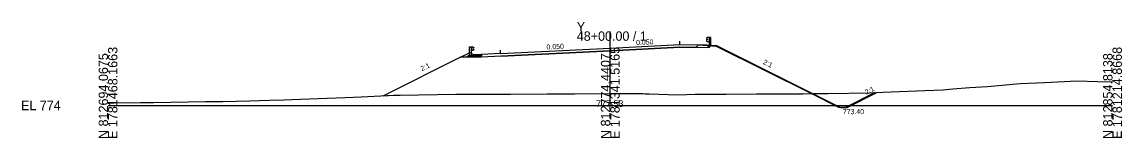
# Model space of a CAD drawing. Extents: x -12583 to 5303, y -44 to 25667.
# Drawn here: x 2974.3 to 3302.8, y 8490.3 to 8524.9 of the extents above; entities that cross this region are included whole.
import ezdxf

# ---------------------------------------------------------------- set-up
doc = ezdxf.new("R2010")
doc.units = 0
for name, color, linetype in [('Exist Cross Section Cell', 7, 'Continuous'), ('Exist XS Center Line Elevation Label', 7, 'Continuous'), ('Exist XS Ground Line', 7, 'Continuous'), ('Prop XS Ditch Standard Text', 7, 'Continuous'), ('Prop XS Dump Level', 7, 'Continuous'), ('Prop XS Earthwork Shape', 7, 'Continuous'), ('Prop XS EOT Tick Mark', 7, 'Continuous'), ('Prop XS Finish Grade', 7, 'Continuous'), ('Prop XS Finish Grade CurbGutter', 7, 'Continuous'), ('Prop XS Finish Grade Earthwork', 7, 'Continuous'), ('Prop XS Finish Grade Paved Shoulder', 7, 'Continuous'), ('Prop XS Finish Grade Pavement', 7, 'Continuous'), ('Prop XS Guardrail', 7, 'Continuous'), ('Prop XS Pvmt Edge Slope', 7, 'Continuous'), ('Prop XS SE Text', 7, 'Continuous'), ('Prop XS Side Slope Text', 7, 'Continuous'), ('Prop XS Subgrade CurbGutter', 7, 'Continuous'), ('Prop XS Subgrade Earthwork', 7, 'Continuous')]:
    doc.layers.add(name, color=color, linetype=linetype)

msp = doc.modelspace()

# ---------------------------------------------------------------- linework, layer by layer
at = {"layer": 'Exist Cross Section Cell'}
for p, q in [((3150, 8500), (3150, 8522.1)), ((3000, 8500), (3150, 8500)), ((3150, 8500), (3300, 8500))]:
    msp.add_line(p, q, dxfattribs=at)
at = {"layer": 'Exist XS Ground Line'}
for p, q in [((3262.71, 8505.66), (3266, 8506.01)), ((3266, 8506.01), (3272.47, 8506.51)), ((3272.47, 8506.51), (3277.26, 8506.76)), ((3277.26, 8506.76), (3279.71, 8506.82)), ((3279.71, 8506.82), (3289.43, 8507.37)), ((3289.43, 8507.37), (3295.49, 8507.17)), ((3295.49, 8507.17), (3300, 8507.06)), ((3057.52, 8501.93), (3070.83, 8502.43)), ((3070.83, 8502.43), (3075.64, 8502.62)), ((3075.64, 8502.62), (3085.4, 8503.04)), ((3085.4, 8503.04), (3087.23, 8503.1)), ((3087.23, 8503.1), (3103.85, 8503.41)), ((3103.85, 8503.41), (3106.9, 8503.38)), ((3106.9, 8503.38), (3114.59, 8503.38)), ((3114.59, 8503.38), (3118.64, 8503.37)), ((3118.64, 8503.37), (3120.23, 8503.38)), ((3120.23, 8503.38), (3131.2, 8503.46)), ((3131.2, 8503.46), (3138.26, 8503.5)), ((3138.26, 8503.5), (3139.28, 8503.5)), ((3139.28, 8503.5), (3150, 8503.53)), ((3150, 8503.53), (3159.77, 8503.55)), ((3159.77, 8503.55), (3160.51, 8503.52)), ((3160.51, 8503.52), (3161.66, 8503.48)), ((3161.66, 8503.48), (3170.21, 8503.19)), ((3170.21, 8503.19), (3175.37, 8503.42)), ((3175.37, 8503.42), (3181.84, 8503.37)), ((3181.84, 8503.37), (3184.63, 8503.36)), ((3184.63, 8503.36), (3193.69, 8503.46)), ((3193.69, 8503.46), (3199.12, 8503.51)), ((3199.12, 8503.51), (3207.65, 8503.51)), ((3207.65, 8503.51), (3214.95, 8503.58)), ((3214.95, 8503.58), (3227.44, 8503.8)), ((3227.44, 8503.8), (3231.49, 8503.93)), ((3231.49, 8503.93), (3233.86, 8504.03)), ((3233.86, 8504.03), (3243.94, 8504.44)), ((3243.94, 8504.44), (3249.41, 8504.68)), ((3249.41, 8504.68), (3252.35, 8504.92)), ((3252.35, 8504.92), (3257.43, 8505.35)), ((3257.43, 8505.35), (3262.71, 8505.66)), ((3000, 8500.73), (3000.44, 8500.73)), ((3000.44, 8500.73), (3001.79, 8500.75)), ((3001.79, 8500.75), (3009.67, 8500.89)), ((3009.67, 8500.89), (3013.55, 8500.89)), ((3013.55, 8500.89), (3029.08, 8501.14)), ((3029.08, 8501.14), (3034.27, 8501.23)), ((3034.27, 8501.23), (3042.29, 8501.41)), ((3042.29, 8501.41), (3048.23, 8501.55)), ((3048.23, 8501.55), (3052.53, 8501.67)), ((3052.53, 8501.67), (3057.52, 8501.93))]:
    msp.add_line(p, q, dxfattribs=at)
at = {"layer": 'Prop XS Dump Level'}
for p, q in [((3117.25, 8515.5), (3150, 8517.14)), ((3150, 8517.14), (3170.75, 8518.17))]:
    msp.add_line(p, q, dxfattribs=at)
at = {"layer": 'Prop XS Earthwork Shape'}
for points in [[(3170.21, 8503.19), (3175.37, 8503.42), (3181.84, 8503.37), (3184.63, 8503.36), (3193.69, 8503.46), (3199.12, 8503.51), (3207.65, 8503.51), (3209.98, 8503.53), (3181.75, 8517.64), (3176.24, 8518.03), (3175.55, 8517.33), (3170.77, 8517.38), (3150.04, 8516.35), (3117.29, 8514.71), (3111.58, 8514.42), (3107.19, 8514.42), (3105.32, 8514.42), (3082.29, 8502.91), (3085.4, 8503.04), (3087.23, 8503.1), (3103.85, 8503.41), (3106.9, 8503.38), (3114.59, 8503.38), (3118.64, 8503.37), (3120.23, 8503.38), (3131.2, 8503.46), (3138.26, 8503.5), (3139.28, 8503.5), (3150, 8503.53), (3159.77, 8503.55), (3160.51, 8503.52), (3161.66, 8503.48)], [(3209.98, 8503.53), (3214.95, 8503.58), (3227.44, 8503.8), (3229.13, 8503.85), (3220.24, 8499.4), (3218.24, 8499.4)]]:
    msp.add_lwpolyline(points, close=True, dxfattribs=at)
at = {"layer": 'Prop XS EOT Tick Mark'}
for p, q in [((3170.75, 8518.17), (3170.75, 8519.17)), ((3117.25, 8515.5), (3117.25, 8516.5))]:
    msp.add_line(p, q, dxfattribs=at)
at = {"layer": 'Prop XS Finish Grade'}
for p, q in [((3105.32, 8514.42), (3107.98, 8515.75)), ((3108.56, 8515.46), (3107.98, 8515.75)), ((3178.75, 8518.09), (3180.24, 8517.99))]:
    msp.add_line(p, q, dxfattribs=at)
at = {"layer": 'Prop XS Finish Grade CurbGutter'}
for p, q in [((3109.25, 8515.12), (3108.56, 8515.46)), ((3111.58, 8515.22), (3109.25, 8515.12))]:
    msp.add_line(p, q, dxfattribs=at)
at = {"layer": 'Prop XS Finish Grade Earthwork'}
for p, q in [((3180.24, 8517.99), (3181.75, 8517.88)), ((3181.75, 8517.88), (3210.45, 8503.54)), ((3105.32, 8514.42), (3082.29, 8502.91)), ((3210.45, 8503.54), (3218.72, 8499.4)), ((3220.72, 8499.4), (3229.65, 8503.87)), ((3218.72, 8499.4), (3220.72, 8499.4))]:
    msp.add_line(p, q, dxfattribs=at)
at = {"layer": 'Prop XS Finish Grade Paved Shoulder'}
for p, q in [((3170.75, 8518.17), (3178.75, 8518.09)), ((3117.25, 8515.5), (3111.58, 8515.22))]:
    msp.add_line(p, q, dxfattribs=at)
at = {"layer": 'Prop XS Finish Grade Pavement'}
for p, q in [((3117.25, 8515.5), (3150, 8517.14)), ((3150, 8517.14), (3170.75, 8518.17))]:
    msp.add_line(p, q, dxfattribs=at)
at = {"layer": 'Prop XS Guardrail'}
for p, q in [((3178.78, 8520.06), (3178.75, 8520)), ((3178.75, 8520), (3178.78, 8519.94)), ((3178.78, 8519.45), (3178.75, 8519.39)), ((3178.75, 8519.39), (3178.78, 8519.33)), ((3179.07, 8520.26), (3178.78, 8520.06)), ((3178.78, 8519.94), (3179.07, 8519.74)), ((3179.07, 8519.65), (3178.78, 8519.45)), ((3178.78, 8519.33), (3179.07, 8519.13)), ((3179.57, 8520.26), (3179.07, 8520.26)), ((3179.07, 8519.74), (3179.07, 8519.65)), ((3179.07, 8519.13), (3179.57, 8519.13)), ((3180.07, 8520.26), (3179.57, 8520.26)), ((3179.57, 8520.26), (3179.57, 8517.76)), ((3180.07, 8517.76), (3180.07, 8520.26)), ((3107.93, 8517.52), (3108.43, 8517.52)), ((3107.93, 8515.02), (3107.93, 8517.52)), ((3108.43, 8517.52), (3108.93, 8517.52)), ((3108.43, 8517.52), (3108.43, 8515.02)), ((3108.93, 8516.38), (3108.43, 8516.38)), ((3108.93, 8517.52), (3109.22, 8517.32)), ((3109.22, 8517.2), (3108.93, 8517)), ((3108.93, 8517), (3108.93, 8516.9)), ((3108.93, 8516.9), (3109.22, 8516.7)), ((3109.22, 8516.58), (3108.93, 8516.38)), ((3109.22, 8517.32), (3109.25, 8517.26)), ((3109.25, 8517.26), (3109.22, 8517.2)), ((3109.22, 8516.7), (3109.25, 8516.64)), ((3109.25, 8516.64), (3109.22, 8516.58))]:
    msp.add_line(p, q, dxfattribs=at)
at = {"layer": 'Prop XS Pvmt Edge Slope'}
for p, q in [((3178.75, 8518.09), (3179.55, 8517.29)), ((3107.56, 8514.8), (3107.19, 8514.42)), ((3108.56, 8514.8), (3107.56, 8514.8))]:
    msp.add_line(p, q, dxfattribs=at)
at = {"layer": 'Prop XS Subgrade CurbGutter'}
for p, q in [((3108.56, 8514.8), (3108.56, 8515.46)), ((3111.58, 8514.8), (3108.56, 8514.8)), ((3111.58, 8515.22), (3111.58, 8514.8))]:
    msp.add_line(p, q, dxfattribs=at)
at = {"layer": 'Prop XS Subgrade Earthwork'}
for p, q in [((3117.29, 8514.71), (3150.04, 8516.35)), ((3150.04, 8516.35), (3170.77, 8517.38)), ((3170.77, 8517.38), (3179.55, 8517.29)), ((3179.55, 8517.29), (3180.24, 8517.99)), ((3107.19, 8514.42), (3105.32, 8514.42)), ((3111.58, 8514.42), (3107.19, 8514.42)), ((3117.29, 8514.71), (3111.58, 8514.42))]:
    msp.add_line(p, q, dxfattribs=at)

# ---------------------------------------------------------------- texts
at = {"layer": 'Exist Cross Section Cell'}
for s, p in [('Y', (3140, 8522.1)), ('48+00.00 / 1', (3140, 8519.3)), ('EL 774', (2974, 8498.6))]:
    msp.add_text(s, height=2.8, dxfattribs=at).set_placement(p)
for s, p in [('E 1781468.1663', (3002.8, 8490)), ('E 1781341.5165', (3152.8, 8490)), ('E 1781214.8668', (3302.8, 8490)), ('N 812694.0675', (3000, 8490)), ('N 812774.4407', (3150, 8490)), ('N 812854.8138', (3300, 8490))]:
    msp.add_text(s, height=2.8, rotation=90, dxfattribs=at).set_placement(p)
at = {"layer": 'Exist XS Center Line Elevation Label'}
msp.add_text('777.53', height=2, dxfattribs=at).set_placement((3145.75, 8499.53))
at = {"layer": 'Prop XS Ditch Standard Text'}
msp.add_text('773.40', height=1.5, dxfattribs=at).set_placement((3219.47, 8497.41))
at = {"layer": 'Prop XS Dump Level'}
msp.add_text('Case2', height=0.04, dxfattribs=at).set_placement((3178.75, 8517.81))
at = {"layer": 'Prop XS SE Text'}
for p in [(3157.75, 8518.02), (3131, 8516.69)]:
    msp.add_text('0.050', height=1.5, rotation=2.8624, dxfattribs=at).set_placement(p)
at = {"layer": 'Prop XS Side Slope Text'}
for rotation, p in [(26.5651, (3093.76, 8510.17)), (333.4349, (3195.45, 8512.47)), (26.5651, (3226.5, 8503.17))]:
    msp.add_text('2:1', height=1.5, rotation=rotation, dxfattribs=at).set_placement(p)

doc.saveas('drawing.dxf')
